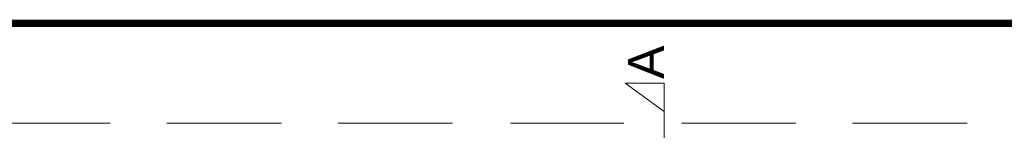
# Model space of a CAD drawing. Header units: millimetres. Extents: x 402 to 79005, y -7782 to 89952.
# Tile 419 of 423: x 25936 to 26483, y 45632 to 45693. Entities that reach past the tile are written whole.
import ezdxf

# ---------------------------------------------------------------- set-up
doc = ezdxf.new("R2010")
doc.units = ezdxf.units.MM
doc.header["$LTSCALE"] = 10
doc.linetypes.add('ACAD_ISO04W100', pattern=[30, 24, -3, 0, -3])
doc.linetypes.add('DASHED', pattern=[19.05, 12.7, -6.35])
for name, color, linetype, lineweight in [('0_A_GRANICA OPRACOWANIA', 1, 'Continuous', 0), ('0_A_PRZEKRÓJ', 5, 'Continuous', 0), ('0_PIWNICA', 253, 'Continuous', 0)]:
    doc.layers.add(name, color=color, linetype=linetype, lineweight=lineweight)
doc.styles.get("Standard").update_dxf_attribs({"font": 'arial.ttf'})

msp = doc.modelspace()

# ---------------------------------------------------------------- linework, layer by layer
at = {"layer": '0_A_GRANICA OPRACOWANIA', "color": 1, "linetype": 'DASHED', "const_width": 4}
msp.add_lwpolyline([(25587.06, 45691.33), (26824.29, 45691.33), (26824.29, 44606.96), (25587.06, 44606.96)], close=True, dxfattribs=at)
at = {"layer": '0_A_PRZEKRÓJ', "linetype": 'Continuous', "lineweight": 9}
msp.add_lwpolyline([(26294.1, 45642.39), (26272.39, 45658.08), (26294.1, 45658.08), (26294.1, 45642.39)], dxfattribs=at)
at = {"layer": '0_A_PRZEKRÓJ', "linetype": 'ACAD_ISO04W100', "lineweight": 9}
msp.add_lwpolyline([(26294.1, 45642.39), (26294.1, 45115.27), (26420.24, 45115.27), (26420.24, 44553.85)], dxfattribs=at)
at = {"layer": '0_PIWNICA', "color": 253, "linetype": 'Continuous', "lineweight": 5}
for p, q in [((25986.57, 45636.05), (25919.93, 45636.05)), ((26081.59, 45636.05), (26018.04, 45636.05)), ((26176.61, 45636.05), (26113.06, 45636.05)), ((26271.63, 45636.05), (26208.7, 45636.05)), ((26367.27, 45636.05), (26303.72, 45636.05)), ((26462.29, 45636.05), (26398.74, 45636.05))]:
    msp.add_line(p, q, dxfattribs=at)

# ---------------------------------------------------------------- texts
at = {"layer": '0_A_PRZEKRÓJ', "linetype": 'Continuous', "lineweight": 9, "insert": (26274.1, 45660.46), "char_height": 20, "width": 37.1997, "attachment_point": 1, "rotation": 90}
msp.add_mtext('A', dxfattribs=at)

doc.saveas('drawing.dxf')
